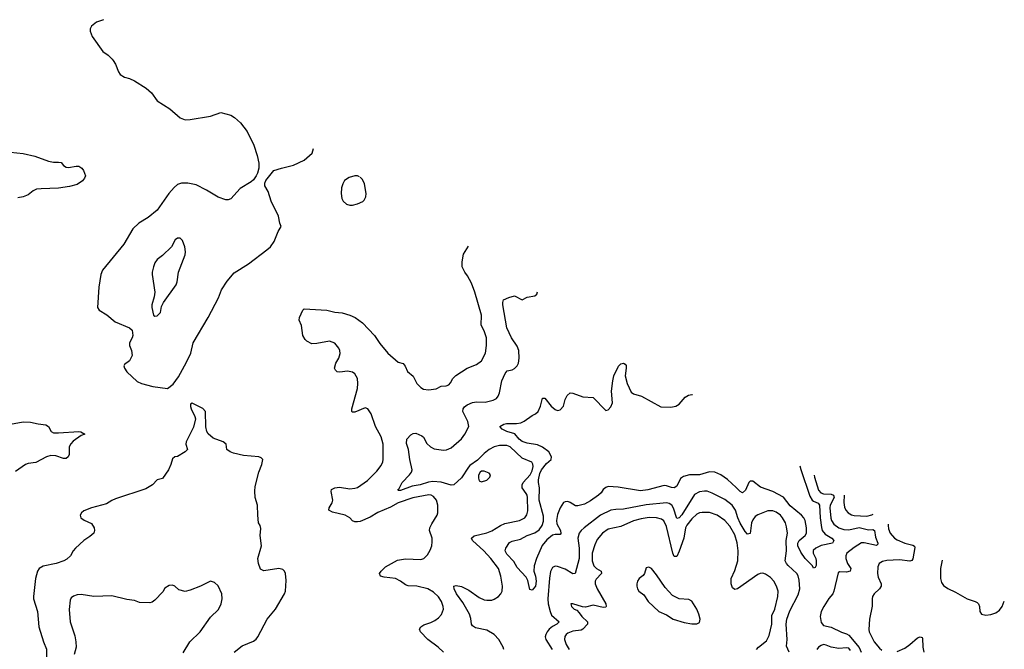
# Model space of a CAD drawing. Header units: inches. Extents: x 1384664 to 1536621, y 460766 to 646467.
# Tile 334 of 488: x 1511923 to 1519696, y 545352 to 550321. Entities that reach past the tile are written whole.
import ezdxf

# ---------------------------------------------------------------- set-up
doc = ezdxf.new("R2010")
doc.units = ezdxf.units.IN
doc.header["$MEASUREMENT"] = 0
doc.layers.add('B5514', color=7, linetype='Continuous')
doc.layers.add('B5515', color=7, linetype='Continuous')

msp = doc.modelspace()

# ---------------------------------------------------------------- linework, layer by layer
at = {"layer": 'B5514', "color": 5}
for points, elevation in [([(1512660.2, 550000), (1512678.8, 549970), (1512702.8, 549910), (1512716, 549890), (1512750, 549868), (1512790, 549856.3), (1512830, 549838), (1512922.2, 549782.2), (1512965.2, 549745.2), (1513010, 549681.1), (1513110, 549618.9), (1513190, 549547.2), (1513230, 549531.8), (1513270, 549533.4), (1513430, 549560.4), (1513510, 549587.7), (1513590, 549567.7), (1513618.8, 549550), (1513667.4, 549507.4), (1513719.4, 549439.4), (1513771.5, 549330), (1513799, 549250), (1513811.6, 549190), (1513810.3, 549150), (1513799.5, 549110), (1513791.4, 549088.6), (1513770, 549058), (1513750, 549040.7), (1513662.8, 548990), (1513590, 548908.7), (1513570, 548899), (1513550, 548899), (1513490, 548921.2), (1513397.2, 548977.2), (1513317.4, 549017.4), (1513250, 549031.1), (1513202, 549030), (1513170, 549021.1), (1513142.8, 548997.2), (1513102, 548950), (1513010, 548818.7), (1512938.8, 548761.2), (1512864.5, 548715.5), (1512816.4, 548670), (1512744.4, 548550), (1512576.2, 548343.8), (1512564.9, 548310), (1512548.2, 548210), (1512538, 548050), (1512550.4, 548030), (1512611.4, 547991.4), (1512677.9, 547937.9), (1512791, 547890), (1512811, 547870), (1512816, 547830), (1512810.7, 547809.3), (1512791, 547770), (1512791, 547750), (1512806, 547710), (1512811, 547670), (1512790.8, 547629.2), (1512750, 547599), (1512746, 547590), (1512750.5, 547570), (1512770, 547543), (1512850, 547464.9), (1512884.7, 547450), (1512974.2, 547425.8), (1513090, 547410.7), (1513135.3, 547444.7), (1513176.2, 547503.8), (1513240.7, 547619.3), (1513273.3, 547690), (1513292, 547770), (1513410, 547970.8), (1513492.5, 548127.5), (1513516.9, 548190), (1513561.1, 548258.9), (1513615.6, 548324.4), (1513730, 548395.3), (1513874.2, 548505.8), (1513902.7, 548530), (1513932.7, 548570), (1513962.7, 548650), (1513988, 548690), (1513976.6, 548716.6), (1513967.4, 548770), (1513909.7, 548890), (1513884.9, 548964.9), (1513859.6, 549010), (1513858, 549030), (1513867.7, 549052.3), (1513930, 549130.3), (1513989, 549150), (1514086.1, 549173.9), (1514168.1, 549211.9), (1514232.5, 549267.5), (1514243.7, 549304.9)], 720), ([(1511850, 549275.9), (1511950, 549266), (1512043.5, 549243.5), (1512150, 549203.8), (1512190, 549196.3), (1512230, 549198), (1512250, 549193.4), (1512270.5, 549170), (1512290, 549158), (1512310, 549155.6), (1512370, 549166), (1512390, 549164.2), (1512414.9, 549150), (1512428.5, 549130), (1512442, 549090), (1512436.3, 549070), (1512419.1, 549050), (1512378.4, 549021.6), (1512315.9, 549004.1), (1512229.3, 548990.7), (1512092.6, 548987.4), (1512057.3, 548982.7), (1512030.4, 548970), (1511990, 548939.6), (1511950, 548922.4), (1511910, 548915.4)], 680), ([(1514590, 549089.4), (1514570, 549089.4), (1514523.1, 549076.9), (1514488.7, 549051.3), (1514474.4, 549025.6), (1514465.1, 548994.9), (1514460.4, 548950), (1514466.7, 548910), (1514476.4, 548890), (1514504.4, 548864.4), (1514530, 548856.5), (1514550, 548856.5), (1514590, 548867.2), (1514632.4, 548887.6), (1514643, 548897), (1514656.6, 548923.4), (1514659.6, 548950), (1514645.8, 549025.8), (1514630, 549061.2), (1514611.5, 549079.4)], 720), ([(1514606.9, 549082.2), (1514590, 549089.4)], 720), ([(1515269.3, 545330), (1515226, 545370), (1515144.2, 545430), (1515087.6, 545490), (1515080.7, 545510), (1515090, 545530.3), (1515114.3, 545545.7), (1515170, 545563.7), (1515200.1, 545579.9), (1515230, 545601.6), (1515253, 545627), (1515268.3, 545670), (1515266, 545690), (1515254.2, 545730), (1515230, 545766.6), (1515190, 545802.4), (1515145.1, 545830), (1515059, 545850), (1514990, 545852.7), (1514970, 545859.8), (1514930, 545890.8), (1514890.5, 545910.5), (1514801.1, 545921.1), (1514772.7, 545930), (1514764.5, 545950), (1514776.9, 545970), (1514810, 546002.3), (1514904.8, 546055.2), (1514970, 546065.2), (1515090, 546062), (1515114.5, 546070), (1515143.1, 546096.9), (1515164.7, 546135.3), (1515176.3, 546170), (1515180.5, 546199.5), (1515180.4, 546230), (1515159.7, 546290), (1515160.5, 546310), (1515176.3, 546343.7), (1515219.6, 546410), (1515225.6, 546430), (1515224.2, 546490), (1515212.8, 546530), (1515190, 546558.9), (1515172, 546570), (1515152.5, 546572.5), (1515027.3, 546547.3), (1514910, 546507.1), (1514850, 546474.6), (1514750, 546432.8), (1514690, 546394.5), (1514610, 546361.6), (1514590, 546358), (1514570, 546358.2), (1514550, 546367.1), (1514529.7, 546390), (1514492.2, 546412.2), (1514393.6, 546433.6), (1514363, 546450), (1514365.7, 546470), (1514390.7, 546509.3), (1514395.3, 546530), (1514383, 546597), (1514385.3, 546614.7), (1514410, 546626.7), (1514448.3, 546631.7), (1514530, 546619.5), (1514570, 546623.7), (1514590, 546630.3), (1514670, 546684.9), (1514742.6, 546757.4), (1514776.1, 546803.9), (1514789, 546831), (1514792.7, 546850), (1514792.8, 546970), (1514776.5, 547030), (1514731.7, 547110), (1514698, 547210), (1514670.7, 547250.7), (1514650, 547258), (1514570, 547223.5), (1514550, 547225.1), (1514544.5, 547230), (1514545.1, 547250), (1514590.6, 547410), (1514593.4, 547450), (1514589, 547489), (1514570, 547526.3), (1514550, 547539.7), (1514510, 547548.3), (1514450, 547539.5), (1514430, 547541.2), (1514415.5, 547555.5), (1514409.3, 547570), (1514418, 547610), (1514442, 547650), (1514452.7, 547687.3), (1514451.5, 547710), (1514443.7, 547730), (1514410, 547769.4), (1514370, 547782.9), (1514270, 547764.5), (1514230, 547763.7), (1514190, 547785.2), (1514177.5, 547797.5), (1514158, 547830), (1514146.8, 547906.8), (1514129.2, 547950), (1514133.2, 547970), (1514159.3, 548030), (1514170, 548039.1), (1514349.2, 548029.2), (1514410, 548012.4), (1514470, 548008.4), (1514530, 547988.5), (1514570.6, 547970), (1514630.4, 547930), (1514723.6, 547830), (1514765.9, 547765.9), (1514829.6, 547689.6), (1514910, 547618), (1514950, 547608.4), (1514967.1, 547587.1), (1514986, 547546), (1515030, 547506.7), (1515059.6, 547450), (1515090, 547419.5), (1515110, 547406), (1515150, 547399.6), (1515210, 547408.9), (1515250, 547428.5), (1515290, 547432.7), (1515310, 547440.5), (1515324, 547456), (1515341.6, 547490), (1515365.6, 547514.4), (1515456, 547570), (1515530, 547600.3), (1515569.6, 547630), (1515599.7, 547690), (1515609.7, 547750.3), (1515609.6, 547810.4), (1515590, 547866), (1515566.3, 547910), (1515569.6, 547990.4), (1515516, 548170), (1515490, 548240.9), (1515459.1, 548299.1), (1515436.2, 548330), (1515417.6, 548370), (1515415.1, 548410), (1515427.3, 548470), (1515467.2, 548534.5)], 680), ([(1515745.1, 545350), (1515740.5, 545370), (1515705.4, 545430), (1515669.7, 545470), (1515610, 545503.4), (1515522.9, 545522.9), (1515497.4, 545537.4), (1515489.7, 545550), (1515484.2, 545595.8), (1515473.8, 545630), (1515420.7, 545720.7), (1515371.1, 545790), (1515353.3, 545830), (1515349.6, 545850), (1515370, 545857), (1515410, 545848.7), (1515470, 545819.6), (1515550, 545761.2), (1515590, 545743.5), (1515610, 545739.7), (1515650, 545740.8), (1515670, 545747.8), (1515703.6, 545770), (1515721.1, 545790), (1515732.1, 545810), (1515736.1, 545850), (1515722.5, 545930), (1515702.8, 545990), (1515643.1, 546070), (1515587.6, 546130), (1515498.7, 546210), (1515491.1, 546230), (1515511.5, 546248.5), (1515610, 546272.6), (1515650, 546287.8), (1515718.4, 546330), (1515754.1, 546345.9), (1515869.3, 546370), (1515910, 546390.3), (1515926.6, 546413.4), (1515934.2, 546445.8), (1515932.5, 546550), (1515929.8, 546569.8), (1515922.8, 546582.8), (1515890, 546627), (1515889.8, 546650), (1515898.4, 546670), (1515954.5, 546730), (1515970, 546761.3), (1515976.3, 546796.3), (1515974.7, 546814.7), (1515965.6, 546830), (1515890, 546860.3), (1515796.4, 546950), (1515770, 546960.8), (1515710, 546961.2), (1515670, 546951.2), (1515630, 546927.9), (1515590, 546897.6), (1515536.3, 546843.7), (1515478.1, 546801.9), (1515465.2, 546790), (1515410, 546705), (1515350, 546650.8), (1515330, 546647), (1515250, 546670.5), (1515183.8, 546676.2), (1515149.6, 546670.4), (1515085.5, 546650), (1515021.5, 546638.5), (1514930, 546605.6), (1514910, 546606), (1514907.3, 546610), (1514918.6, 546621.4), (1514943, 546670), (1515000.5, 546730), (1515015.6, 546750), (1515023, 546770), (1515004.2, 546850), (1514992.7, 546930), (1514976, 546976), (1514980.9, 547010), (1515010, 547044), (1515030, 547056), (1515050, 547058), (1515098, 547038), (1515110, 547026), (1515137.2, 546977.2), (1515167.7, 546950), (1515195.3, 546935.3), (1515270, 546922.8), (1515293.5, 546926.5), (1515330, 546942.2), (1515410, 547012.9), (1515438.7, 547050), (1515468.7, 547110), (1515461.5, 547150), (1515422.4, 547230), (1515425.1, 547250), (1515435.1, 547264.9), (1515457, 547283), (1515498.7, 547301.3), (1515530, 547306.7), (1515597.2, 547302.8), (1515661.6, 547318.4), (1515687, 547333), (1515699.7, 547350), (1515710, 547376.3), (1515729.8, 547470), (1515756.9, 547530), (1515771, 547549), (1515810, 547557.4), (1515830, 547567.2), (1515850, 547588.5), (1515860.3, 547610), (1515867.5, 547650), (1515863, 547710), (1515850, 547745.4), (1515805, 547810), (1515769.8, 547890), (1515736.4, 548070), (1515736.3, 548090), (1515742.9, 548110), (1515784, 548130), (1515830, 548142), (1515890, 548111), (1515930, 548130.7), (1515990, 548142.8), (1516005.2, 548154.8), (1516012.1, 548173.6)], 660), ([(1518081.9, 546801.5), (1518090, 546770.3), (1518160.5, 546560.5), (1518179.4, 546530), (1518190, 546521), (1518225.9, 546505.9), (1518238, 546490), (1518243.8, 546390), (1518252.7, 546312.7), (1518259.3, 546290), (1518282.2, 546262.2), (1518334.3, 546230), (1518351.5, 546210), (1518340.7, 546190), (1518250, 546171.6), (1518207.4, 546150), (1518187.7, 546132.3), (1518188.2, 546110), (1518208.4, 546070), (1518212.1, 546050), (1518210, 546014), (1518202.8, 545997.2), (1518190, 545992.3), (1518181.1, 546010), (1518124.8, 546070), (1518090, 546117.7), (1518067.5, 546170), (1518066.4, 546190), (1518076.5, 546210), (1518124.7, 546250), (1518133.7, 546270), (1518135.4, 546310), (1518123.9, 546370), (1518113.3, 546390), (1518093.9, 546410), (1518004.4, 546484.4), (1517952.9, 546552.9), (1517870, 546597.8), (1517771.2, 546631.2), (1517710, 546679.7), (1517690, 546680.5), (1517678.4, 546670), (1517652.4, 546607.6), (1517630, 546586.3), (1517610, 546596.4), (1517580.3, 546630), (1517510, 546692.3), (1517458, 546730), (1517411.2, 546751.2), (1517370, 546753), (1517291.1, 546728.9), (1517210, 546728.1), (1517163.6, 546716.4), (1517139.8, 546700.2), (1517110, 546638.7), (1517090, 546626), (1517070, 546628.4), (1517030, 546642.6), (1517010, 546644), (1516881, 546610), (1516822.9, 546602.9), (1516648.1, 546631.9), (1516570, 546636.4), (1516550, 546628.6), (1516530, 546612.4), (1516512.8, 546587.2), (1516493.8, 546570), (1516430, 546524.5), (1516381.7, 546498.3), (1516330, 546484.7), (1516310, 546485.1), (1516270, 546512), (1516250, 546518), (1516230, 546517.2), (1516215.5, 546510), (1516189.3, 546470), (1516170, 546415.1), (1516161.6, 546370), (1516162.9, 546342.9), (1516193.2, 546290), (1516194.5, 546265.5), (1516190, 546259.5), (1516150, 546258), (1516130, 546252.3), (1516083.9, 546216.1), (1516047.8, 546172.2), (1516003, 546070), (1515984.9, 546010), (1515982.8, 545970), (1515994.3, 545930), (1515999.4, 545890), (1515994.6, 545850), (1515970, 545819.3), (1515950, 545824), (1515934.3, 545894.3), (1515921.8, 545921.8), (1515850, 545997), (1515825, 546045), (1515770, 546103.1), (1515757.1, 546130), (1515761.4, 546150), (1515790, 546194.5), (1515810, 546205.9), (1515878, 546222), (1515930, 546250.2), (1515990, 546270.8), (1516024.8, 546295.2), (1516049.2, 546330), (1516057.6, 546362.4), (1516057.9, 546402.1), (1516023.8, 546530), (1516027.7, 546627.7), (1516018.2, 546670), (1516019.2, 546690), (1516030, 546739.4), (1516043.8, 546770), (1516081.4, 546818.6), (1516119.8, 546850), (1516122.7, 546870), (1516099.5, 546910), (1516050, 546948.1), (1516010, 546965.4), (1515930, 546980.2), (1515890, 546993.1), (1515867.3, 547010), (1515832.5, 547052.5), (1515769.7, 547070), (1515731.5, 547090), (1515714, 547110), (1515744.5, 547130), (1515765.4, 547134.6), (1515846.2, 547133.8), (1515879.3, 547140.7), (1515907.1, 547152.9), (1515970, 547198.7), (1515995.1, 547210), (1516015.1, 547230), (1516034.3, 547270), (1516050, 547334.8), (1516070, 547335.5), (1516119, 547270), (1516150, 547244.4), (1516170, 547238.3), (1516190, 547242), (1516216.4, 547270), (1516230, 547322.8), (1516245.5, 547354.5), (1516270, 547375.5), (1516290, 547374.4), (1516370, 547345.7), (1516450, 547338.7), (1516550, 547236.3), (1516570, 547242), (1516590, 547266.8), (1516602, 547298), (1516596.5, 547390), (1516605, 547470), (1516614.5, 547510), (1516650, 547587.7), (1516670, 547604.9), (1516690, 547611), (1516703.5, 547603.5), (1516710, 547592), (1516711.5, 547570), (1516704.2, 547510), (1516719, 547450), (1516750, 547381.3), (1516770, 547368.6), (1516831.2, 547351.2), (1516986, 547266), (1517062.8, 547262.8), (1517104.2, 547270), (1517130, 547285.9), (1517176.9, 547343.1), (1517202, 547358), (1517230, 547364.2), (1517234.4, 547363.3)], 640), ([(1513616.3, 545330), (1513679.4, 545380.6), (1513770, 545417.4), (1513790, 545432), (1513804.4, 545450), (1513877.2, 545590), (1513941.7, 545670), (1514015.1, 545790), (1514020.5, 545810), (1514026, 545894), (1514022, 545950), (1514013.3, 545970), (1514001, 545981), (1513969.7, 545989.7), (1513850, 545971), (1513825.1, 545985.1), (1513808.5, 546030), (1513804.4, 546070), (1513831.1, 546170), (1513821.6, 546250), (1513826.3, 546306.3), (1513821.2, 546330), (1513809.4, 546350), (1513802.4, 546410), (1513801.2, 546490), (1513781.8, 546550), (1513779, 546601), (1513783.1, 546636.9), (1513810.8, 546749.2), (1513835.4, 546810), (1513842, 546850), (1513830, 546863.7), (1513810, 546872.6), (1513690, 546882), (1513610, 546899.7), (1513586, 546910), (1513559, 546930), (1513554, 546970), (1513528.7, 546990), (1513450, 547019.7), (1513411.8, 547051.8), (1513400.5, 547070), (1513391.6, 547108.4), (1513389, 547230), (1513370, 547252.7), (1513284.7, 547295.3), (1513272.7, 547287.3), (1513272, 547268), (1513276, 547250), (1513306.8, 547190), (1513311, 547170), (1513294.6, 547105.4), (1513238, 546990), (1513235.5, 546970), (1513247.3, 546930), (1513230.8, 546910), (1513170, 546875.1), (1513147.3, 546870), (1513130, 546855.1), (1513115.8, 546810), (1513097, 546770), (1513050, 546701.2), (1513010, 546688.7), (1512971, 546650), (1512920.3, 546619.7), (1512680.4, 546539.6), (1512650, 546526.6), (1512610, 546501), (1512490.3, 546469.7), (1512430, 546446), (1512410.8, 546430), (1512401, 546410), (1512406, 546390), (1512432.4, 546372.4), (1512490, 546345.5), (1512512, 546310), (1512514.4, 546290), (1512508, 546270), (1512478, 546242), (1512430, 546209.7), (1512363, 546150), (1512346, 546130), (1512323.8, 546090), (1512296.4, 546063.6), (1512270.7, 546050), (1512210.7, 546030), (1512110, 546008.4), (1512078.4, 545990), (1512065.3, 545970), (1512048, 545912), (1512031.6, 545770), (1512033.1, 545750), (1512065.3, 545650), (1512075.3, 545530), (1512110.2, 545410.2), (1512134.2, 545354.2), (1512135.9, 545290)], 720), ([(1511850.3, 547130.3), (1511950, 547148.2), (1512010, 547144.9), (1512070, 547131.8), (1512130, 547124.9), (1512151.6, 547111.6), (1512172, 547072), (1512190, 547061.3), (1512230, 547059.6), (1512390, 547070.1), (1512407.4, 547067.4), (1512438.8, 547050), (1512410, 547039.7), (1512345.7, 546994.3), (1512326.2, 546973.8), (1512313.7, 546950), (1512313.1, 546890), (1512304.9, 546870), (1512290, 546858.3), (1512270, 546857.6), (1512210, 546879.8), (1512170, 546880.7), (1512135.5, 546870), (1512050, 546826.3), (1511990, 546817.6), (1511970, 546809.8), (1511890, 546755)], 680), ([(1518195.9, 546726), (1518197.3, 546710), (1518230, 546609.4), (1518248.1, 546588.1), (1518270, 546578.5), (1518330, 546576.9), (1518347.6, 546567.6), (1518351.7, 546550), (1518321.7, 546490), (1518318.3, 546470), (1518326.6, 546386.6), (1518331.4, 546370), (1518350, 546341), (1518390, 546311.3), (1518430, 546297.1), (1518470, 546296.3), (1518550, 546312.3), (1518624.1, 546295.9), (1518657.7, 546297.7), (1518670.7, 546290.7), (1518678.4, 546238.4), (1518698.4, 546190), (1518697.7, 546182.3), (1518687.3, 546172.7), (1518590, 546193.3), (1518570, 546191.7), (1518510, 546154.6), (1518454, 546110), (1518444.8, 546090), (1518444.1, 546070), (1518457.8, 546030), (1518483.6, 545990), (1518478.4, 545970), (1518450, 545962), (1518396.1, 545963.9), (1518383.4, 545956.6), (1518351.6, 545810), (1518342, 545790), (1518310, 545752.3), (1518272, 545690), (1518251.6, 545650), (1518241.5, 545610), (1518250, 545563.8), (1518270, 545539.6), (1518330, 545526), (1518410, 545486.5), (1518450, 545474.7), (1518470, 545464), (1518550, 545366), (1518567.4, 545330)], 660), ([(1517997.2, 545330), (1517977, 545377), (1517980.8, 545430), (1517973.3, 545550), (1517978.5, 545590), (1518003.6, 545656.4), (1518070, 545781.3), (1518080.7, 545830), (1518076.8, 545896.8), (1518070, 545931.8), (1518058.3, 545950), (1517990, 546012.6), (1517975.6, 546030), (1517967.2, 546050), (1517976.5, 546130), (1517974.7, 546210), (1517985.3, 546270), (1517978, 546318), (1517967.7, 546350), (1517945.8, 546390), (1517928.6, 546410), (1517895.1, 546435.1), (1517870, 546444.4), (1517830, 546444.6), (1517750, 546413.1), (1517730, 546399.2), (1517710, 546374), (1517699.8, 546350), (1517690, 546265.2), (1517670, 546259.7), (1517650, 546282), (1517610, 546348.3), (1517591.6, 546390), (1517573.9, 546450), (1517547.3, 546490), (1517490, 546533.6), (1517390, 546585.8), (1517350, 546599.1), (1517330, 546601.3), (1517290, 546595.8), (1517250, 546574.6), (1517150, 546412.7), (1517130, 546390.7), (1517110, 546384.7), (1517085.5, 546465.5), (1517072.8, 546490), (1517050, 546504.1), (1517030, 546507.3), (1516870, 546492.7), (1516690, 546458), (1516630, 546456), (1516590, 546449.1), (1516508.5, 546411.5), (1516378.2, 546310), (1516355.2, 546290), (1516340.6, 546270), (1516330.1, 546229.9), (1516339.4, 546150), (1516340.6, 546070), (1516308.2, 545951.8), (1516290, 545948.7), (1516230, 545983.5), (1516170, 546006.2), (1516151.8, 546008.2), (1516130, 545997.6), (1516114.1, 545965.9), (1516105.4, 545914.6), (1516093.3, 545750), (1516096.3, 545710), (1516110.8, 545650.8), (1516122.5, 545622.5), (1516182.3, 545570), (1516164.9, 545550), (1516130, 545531.2), (1516104.2, 545510), (1516086.8, 545490), (1516076.8, 545470), (1516072.9, 545450), (1516075.9, 545430), (1516125.8, 545350)], 660), ([(1518432.1, 546569.4), (1518430.1, 546510.1), (1518434.6, 546474.6), (1518445.4, 546450), (1518462.8, 546430), (1518490, 546413.4), (1518510, 546407.5), (1518610, 546403.9), (1518650, 546414.1), (1518660.6, 546418)], 680), ([(1517739.2, 545350), (1517756, 545370), (1517819.7, 545420.3), (1517839.3, 545460.7), (1517861.7, 545550), (1517861.9, 545618.1), (1517884.5, 545670), (1517907.8, 545770), (1517909.8, 545810), (1517898.6, 545850), (1517875.5, 545890), (1517850, 545918), (1517810, 545945.3), (1517790, 545952.1), (1517770, 545950.8), (1517750, 545942), (1517590, 545830.8), (1517570, 545824.7), (1517550, 545837.6), (1517540.2, 545870), (1517541, 545910), (1517570, 545974.4), (1517591.4, 546051.4), (1517593.9, 546130), (1517588.4, 546191.6), (1517570, 546254.7), (1517530, 546325.3), (1517489.9, 546369.9), (1517430, 546411.4), (1517370, 546430.7), (1517310, 546432.5), (1517290, 546429), (1517270, 546418.5), (1517230, 546382.6), (1517190, 546332.9), (1517179.9, 546310), (1517165.5, 546230), (1517130, 546127.1), (1517110, 546084), (1517090, 546084.7), (1517079.2, 546110), (1517030, 546321.3), (1517007.4, 546367.4), (1516990, 546380.2), (1516950, 546390.4), (1516891.5, 546391.5), (1516830, 546383.2), (1516770, 546367.1), (1516670, 546321.1), (1516570, 546299.8), (1516523.2, 546270), (1516480.8, 546219.2), (1516462.6, 546177.4), (1516443.8, 546110), (1516442.1, 546050), (1516456.8, 546010), (1516476.2, 545990), (1516514.3, 545970), (1516517.1, 545950), (1516474.9, 545905.1), (1516466.1, 545890), (1516466, 545870), (1516482.2, 545830), (1516550.9, 545710), (1516554.3, 545690), (1516550, 545685.4), (1516530, 545683.1), (1516450, 545701), (1516390, 545685.1), (1516367.2, 545687.2), (1516290, 545712), (1516274, 545710), (1516278.8, 545690), (1516300.7, 545670), (1516320.5, 545660.5), (1516340.5, 545640.5), (1516361.1, 545610), (1516404.9, 545570), (1516405.7, 545550), (1516369.6, 545510.4), (1516357.1, 545502.9), (1516290, 545495.8), (1516250, 545479), (1516237.3, 545470), (1516226.9, 545453.1), (1516224.3, 545430), (1516237, 545390), (1516259.8, 545350)], 680), ([(1518779.8, 546339), (1518778.3, 546330), (1518782, 546302), (1518795.5, 546270), (1518829.3, 546230), (1518850, 546215.5), (1518910, 546189.5), (1518974.6, 546174.6), (1518987.1, 546167.1), (1518990, 546156), (1518973.3, 546066.7), (1518965.9, 546054.1), (1518950, 546048.4), (1518870, 546057.5), (1518770, 546054.1), (1518733.7, 546046.3), (1518707.2, 546030), (1518697, 546003), (1518694.7, 545950), (1518701, 545921), (1518724.6, 545870), (1518724.9, 545850), (1518710.5, 545830), (1518667.7, 545790), (1518656.3, 545770), (1518652.7, 545750), (1518651.8, 545691.8), (1518632.9, 545590), (1518627.5, 545507.5), (1518630.4, 545489.6), (1518670, 545412), (1518710, 545360.8), (1518730, 545346.2)], 680), ([(1519205.9, 546056.5), (1519192.9, 545990), (1519191.8, 545911.8), (1519200.3, 545880.3), (1519216.7, 545856.7), (1519250, 545831.4), (1519310, 545804.5), (1519402.3, 545750), (1519466.4, 545730), (1519480.9, 545720.9), (1519492.3, 545710), (1519499.7, 545690), (1519502.6, 545650), (1519514.8, 545630), (1519550, 545621.1), (1519590, 545627.2), (1519630, 545641.3), (1519658.9, 545661.1), (1519679.7, 545690), (1519696.1, 545731.5)], 720), ([(1513214.9, 545325.1), (1513267.3, 545410), (1513348.9, 545491.1), (1513430, 545606.8), (1513492.7, 545667.3), (1513513.2, 545710), (1513520.9, 545750), (1513519.5, 545790), (1513490, 545853.2), (1513460.7, 545880.7), (1513430, 545889.4), (1513351, 545850), (1513270, 545819.3), (1513230, 545809.3), (1513180.9, 545820.9), (1513148, 545850), (1513130, 545859), (1513104.5, 545855.5), (1513070, 545834), (1513054.4, 545805.6), (1512990, 545739.3), (1512970, 545723.7), (1512950, 545718), (1512870, 545722.9), (1512830, 545738), (1512770, 545745.6), (1512650, 545775.4), (1512508.6, 545768.6), (1512410, 545784.7), (1512377.6, 545782.4), (1512347.1, 545772.9), (1512330, 545757.2), (1512321.1, 545738.9), (1512314.7, 545665.3), (1512323.2, 545570), (1512357.6, 545457.6), (1512366, 545410), (1512369.2, 545370), (1512354.7, 545310)], 740), ([(1518850, 545334.2), (1518910, 545360.2), (1518950.4, 545389.6), (1519010, 545444), (1519031.8, 545451.8), (1519046.6, 545446.6), (1519050, 545441), (1519053, 545370), (1519061.1, 545330)], 680), ([(1518482.5, 545342.5), (1518470, 545360.5), (1518450, 545364.2), (1518390, 545359.9), (1518330, 545369.9), (1518290, 545386.2), (1518270, 545388.9), (1518250, 545383.5), (1518230, 545368.8), (1518215, 545350)], 660)]:
    msp.add_lwpolyline(points, dxfattribs=dict(at, elevation=elevation))
for points, elevation in [([(1513190, 548597.2), (1513170, 548597.2), (1513150, 548584), (1513120.7, 548530), (1513050, 548460.7), (1513010, 548429.3), (1512990, 548401.2), (1512978.7, 548370), (1512968.7, 548330), (1512968.5, 548310), (1512990.5, 548170), (1512986, 548134), (1512966.8, 548070), (1512966.8, 548050), (1512981, 547990), (1512990, 547982.8), (1513010, 547983), (1513034, 548010), (1513042.9, 548057.1), (1513058, 548090), (1513158.7, 548230), (1513166.7, 548253.3), (1513178.4, 548330), (1513230, 548464.7), (1513232.8, 548490), (1513227.7, 548527.7), (1513210, 548579)], 740), ([(1515590, 546758.4), (1515570, 546756.9), (1515557.3, 546750), (1515545.5, 546725.5), (1515544.2, 546704.2), (1515550, 546681), (1515570, 546674), (1515610, 546687.7), (1515636, 546710), (1515639, 546730), (1515630, 546742)], 680), ([(1516890, 546000.7), (1516870, 545996), (1516855.5, 545950), (1516845.7, 545934.3), (1516814.9, 545910), (1516800.7, 545890), (1516794.7, 545870), (1516794.9, 545850), (1516799.6, 545830), (1516811.1, 545811.1), (1516850, 545781.1), (1516883.6, 545730), (1516970, 545650.4), (1517030, 545624.4), (1517081, 545590), (1517170, 545564.2), (1517230, 545552), (1517267.6, 545552.4), (1517290, 545562.8), (1517295.6, 545590), (1517284.7, 545630), (1517268.2, 545670), (1517230, 545732), (1517206.2, 545746.2), (1517130, 545750.8), (1517078, 545778), (1517019.1, 545839.1), (1516950, 545941.1), (1516910, 545989.6)], 720)]:
    msp.add_lwpolyline(points, close=True, dxfattribs=dict(at, elevation=elevation))
at = {"layer": 'B5515', "color": 5, "elevation": 720}
msp.add_lwpolyline([(1512585.5, 550321.4), (1512530, 550302.7), (1512491, 550270), (1512481, 550250), (1512480.7, 550230), (1512496.4, 550190), (1512580.5, 550070), (1512621.4, 550041.4), (1512654, 550010), (1512660.2, 550000)], dxfattribs=at)

doc.saveas('drawing.dxf')
